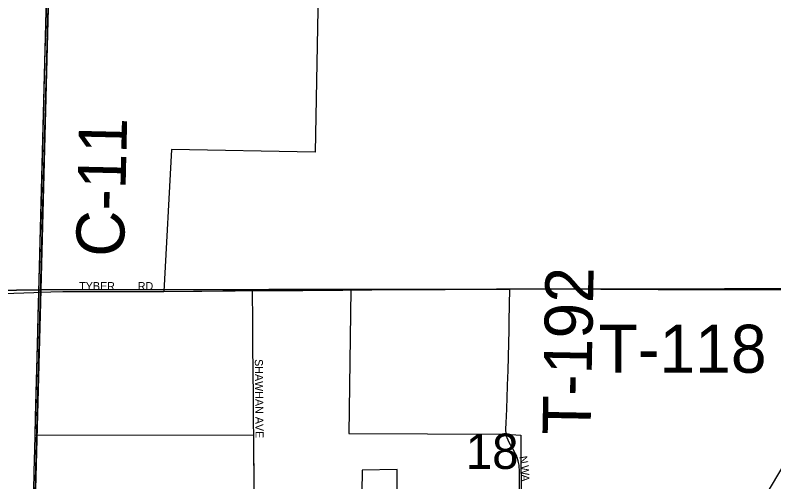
# Model space of a CAD drawing. Extents: x 0 to 34, y 0 to 22.
# Drawn here: x 5.4672 to 5.9157, y 19.3105 to 19.5866 of the extents above; entities that cross this region are included whole.
import ezdxf

# ---------------------------------------------------------------- set-up
doc = ezdxf.new("R2010")
doc.units = 0
for name, color, linetype in [('GM_X_City_Street', 7, 'Continuous'), ('GM_X_City_Street_Text', 7, 'Continuous'), ('GM_X_Corporation', 7, 'Continuous'), ('GM_X_County_Road', 7, 'Continuous'), ('GM_X_County_Road_Text', 7, 'Continuous'), ('GM_X_Section', 7, 'Continuous'), ('GM_X_Section_Text', 7, 'Continuous'), ('GM_X_Township', 7, 'Continuous'), ('GM_X_Township_Road', 7, 'Continuous'), ('GM_X_Township_Road_Text', 7, 'Continuous')]:
    doc.layers.add(name, color=color, linetype=linetype)

msp = doc.modelspace()

# ---------------------------------------------------------------- linework, layer by layer
at = {"layer": 'GM_X_City_Street'}
for points in [[(5.48117, 19.42269), (5.49542, 19.42305), (5.51659, 19.42303), (5.53337, 19.4231), (5.543, 19.42314), (5.55519, 19.42322)], [(5.60827, 19.33817), (5.60816, 19.34517), (5.60806, 19.36105), (5.60777, 19.39078), (5.6077, 19.40801), (5.60757, 19.42092), (5.60755, 19.42363)], [(5.60858, 19.29601), (5.60854, 19.30537), (5.60849, 19.31273), (5.60842, 19.3173), (5.60835, 19.32289), (5.60832, 19.32841), (5.60827, 19.33817)], [(5.7654, 19.29223), (5.76542, 19.29959), (5.76542, 19.31041), (5.76532, 19.31558), (5.76525, 19.31805), (5.76522, 19.31888), (5.76515, 19.31975), (5.76509, 19.32037), (5.76498, 19.32111), (5.76481, 19.32197), (5.76457, 19.32302), (5.76405, 19.32485), (5.76369, 19.32579), (5.76306, 19.32705), (5.76236, 19.32835), (5.75928, 19.33377), (5.75799, 19.33654), (5.75771, 19.33738), (5.75758, 19.33792), (5.75747, 19.33874)]]:
    msp.add_lwpolyline(points, dxfattribs=at)
at = {"layer": 'GM_X_Corporation'}
for points in [[(5.64766, 19.67425), (5.64458, 19.50545), (5.55962, 19.50702), (5.55519, 19.42322), (5.60755, 19.42363), (5.6657, 19.42402), (5.66454, 19.33905), (5.75747, 19.33874), (5.76605, 19.3382), (5.76613, 19.32225), (5.76655, 19.29469), (5.79971, 19.29393), (5.82931, 19.29316), (5.90505, 19.29266), (5.92294, 19.3227)], [(5.36378, 19.24778), (5.47696, 19.24902), (5.4778, 19.26028), (5.56492, 19.26049), (5.56526, 19.26089), (5.56581, 19.26113), (5.56729, 19.26123), (5.57201, 19.26137), (5.60902, 19.26139), (5.63573, 19.26171), (5.66013, 19.26169), (5.68894, 19.26208), (5.71246, 19.26217), (5.71338, 19.27745), (5.69274, 19.27773), (5.69311, 19.31778), (5.67228, 19.31749), (5.67222, 19.30421), (5.60854, 19.30502), (5.60827, 19.33817), (5.47905, 19.33797), (5.48117, 19.42269), (5.48763, 19.67243)]]:
    msp.add_lwpolyline(points, dxfattribs=at)
at = {"layer": 'GM_X_County_Road'}
for points in [[(5.48117, 19.42269), (5.48156, 19.43697), (5.48195, 19.44969), (5.48208, 19.45347), (5.4823, 19.46182), (5.48313, 19.49353), (5.48505, 19.56594), (5.4855, 19.58115), (5.4859, 19.59736), (5.48676, 19.62622), (5.4872, 19.64543), (5.48769, 19.6622), (5.48785, 19.67006), (5.4888, 19.70236)], [(5.22723, 19.4155), (5.23306, 19.41561), (5.24239, 19.41578), (5.24958, 19.41605), (5.25885, 19.41621), (5.26724, 19.41637), (5.27947, 19.41663), (5.31914, 19.41735), (5.33561, 19.41761), (5.34839, 19.41786), (5.35208, 19.41793), (5.35478, 19.41801), (5.36636, 19.41834), (5.39836, 19.41926), (5.44308, 19.42108), (5.45301, 19.42155), (5.46637, 19.42215), (5.47818, 19.42256), (5.48117, 19.42269)], [(5.47905, 19.33797), (5.4793, 19.34873), (5.48, 19.37763), (5.48038, 19.39068), (5.48087, 19.40901), (5.48117, 19.42269)], [(5.47733, 19.26312), (5.4778, 19.2836), (5.47809, 19.29644), (5.47824, 19.30523), (5.47849, 19.31673), (5.47885, 19.32978), (5.47905, 19.33797)]]:
    msp.add_lwpolyline(points, dxfattribs=at)
at = {"layer": 'GM_X_Section'}
for points in [[(5.49542, 19.92414), (6.0309, 19.9267), (6.02102, 19.42485), (5.48234, 19.42421)], [(4.98151, 19.91667), (5.49542, 19.92414), (5.48234, 19.42421), (4.9781, 19.41724)], [(5.48234, 19.42421), (5.47758, 19.24709), (5.28698, 19.24797), (5.28497, 18.95866), (5.22335, 18.96123), (5.22048, 18.91682), (4.96887, 18.91739), (4.9781, 19.41724)], [(6.02102, 19.42485), (6.01835, 19.24752), (5.47758, 19.24709), (5.48234, 19.42421)]]:
    msp.add_lwpolyline(points, close=True, dxfattribs=at)
at = {"layer": 'GM_X_Township'}
msp.add_lwpolyline([(5.47293, 18.84412), (5.47565, 19.08008), (5.47629, 19.1349), (5.47754, 19.24414), (5.48222, 19.42254), (5.49564, 19.92203), (5.51007, 20.42558)], dxfattribs=at)
msp.add_lwpolyline([(5.47293, 18.84412), (5.47565, 19.08008), (5.47629, 19.1349), (5.47754, 19.24414), (5.48222, 19.42254), (5.49564, 19.92203), (5.51007, 20.42558)], dxfattribs=at)
at = {"layer": 'GM_X_Township_Road'}
for points in [[(5.55519, 19.42322), (5.5776, 19.4233), (5.59718, 19.42352), (5.60755, 19.42363)], [(5.60755, 19.42363), (5.61148, 19.42367), (5.63728, 19.42377), (5.6609, 19.424), (5.6657, 19.42402)], [(5.6657, 19.42402), (5.67796, 19.42407), (5.69723, 19.42425), (5.70717, 19.42426), (5.72146, 19.42436), (5.73949, 19.42449), (5.75953, 19.4246)], [(5.75747, 19.33874), (5.75745, 19.33886), (5.7574, 19.33942), (5.75734, 19.34117), (5.75742, 19.34599), (5.75757, 19.34886), (5.75798, 19.35992), (5.75831, 19.36779), (5.75854, 19.37649), (5.75904, 19.39255), (5.7593, 19.40027), (5.75927, 19.40586), (5.75953, 19.4246)], [(5.75953, 19.4246), (5.76404, 19.42462), (5.78828, 19.42462), (5.81345, 19.42456), (5.84732, 19.42435), (5.87653, 19.42432), (5.91382, 19.42426), (5.95267, 19.4242), (5.97194, 19.42411), (5.99494, 19.42409), (6.00394, 19.42411), (6.00893, 19.42409), (6.0166, 19.4243)]]:
    msp.add_lwpolyline(points, dxfattribs=at)

# ---------------------------------------------------------------- texts
at = {"layer": 'GM_X_City_Street_Text'}
for s, height, rotation, p in [('TYBER', 0.004735, 0, (5.50508, 19.42396)), ('RD', 0.004735, 0, (5.53966, 19.42396)), ('SHAWHAN AVE', 0.0047348, 270.5565, (5.60888, 19.38312)), ('N', 0.00473, 280.4612, (5.76511, 19.3254)), ('W', 0.00473, 273.9371, (5.76598, 19.3202)), ('A', 0.00473, 270.4372, (5.76635, 19.31488))]:
    msp.add_text(s, height=height, rotation=rotation, dxfattribs=at).set_placement(p)
at = {"layer": 'GM_X_County_Road_Text'}
msp.add_text('C-11', height=0.028409, rotation=88.6524, dxfattribs=at).set_placement((5.53152, 19.44337))
at = {"layer": 'GM_X_Section_Text'}
msp.add_text('18', height=0.020928, rotation=0, dxfattribs=at).set_placement((5.73362, 19.31816))
at = {"layer": 'GM_X_Township_Road_Text'}
for s, rotation, p in [('T-192', 88.8884, (5.80729, 19.33804)), ('T-118', 0, (5.81216, 19.37507))]:
    msp.add_text(s, height=0.028409, rotation=rotation, dxfattribs=at).set_placement(p)

doc.saveas('drawing.dxf')
